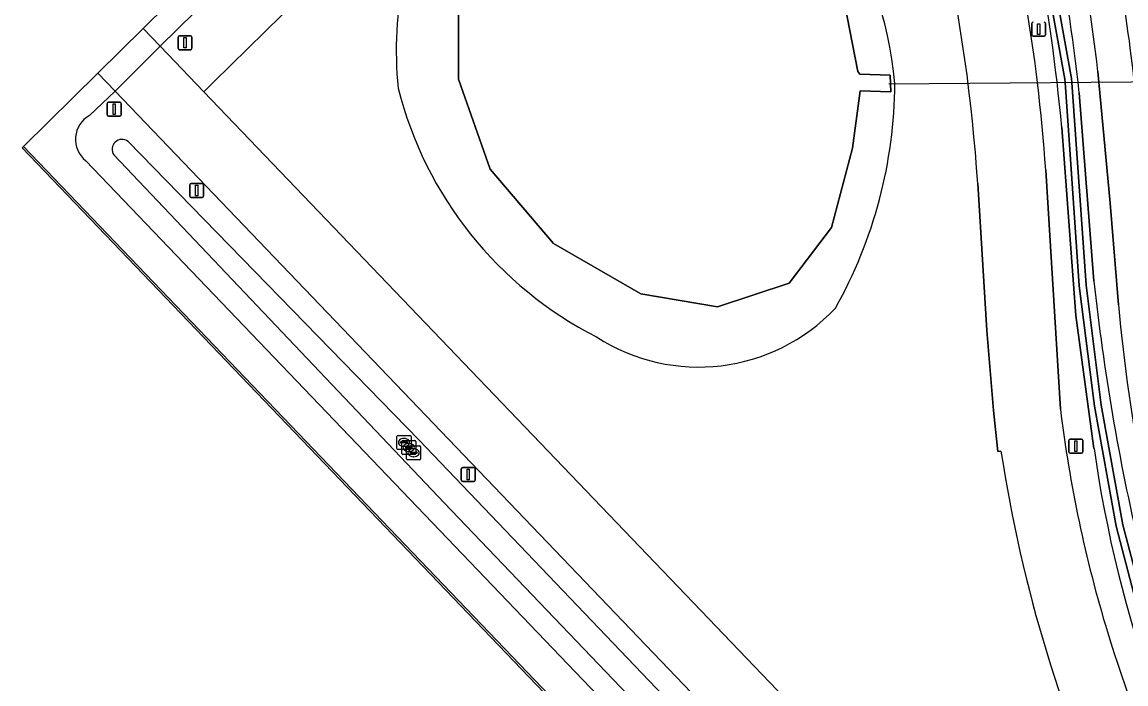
# Model space of a CAD drawing. Extents: x 155275 to 156265, y 382654 to 383635.
# Drawn here: x 155274.7 to 155353.3, y 383009 to 383056.1 of the extents above; entities that cross this region are included whole.
import ezdxf

# ---------------------------------------------------------------- set-up
doc = ezdxf.new("R2010")
doc.units = 0
for name, color, linetype in [('IMGEO_Berm_groen', 7, 'Continuous'), ('IMGEO_Duiker', 7, 'Continuous'), ('IMGEO_Fietspad_gesloten', 7, 'Continuous'), ('IMGEO_Groenvoorziening', 7, 'Continuous'), ('IMGEO_Kolk', 7, 'Continuous'), ('IMGEO_Lichtmast', 7, 'Continuous'), ('IMGEO_Meer_plas_ven_vijver', 7, 'Continuous'), ('IMGEO_Muur', 7, 'Continuous'), ('IMGEO_Oever', 7, 'Continuous'), ('IMGEO_Rijbaan_regionaal_gesloten', 7, 'Continuous'), ('IMGEO_Verkeersbordpaal', 7, 'Continuous'), ('IMGEO_Waterloop', 7, 'Continuous')]:
    doc.layers.add(name, color=color, linetype=linetype)

msp = doc.modelspace()

# ---------------------------------------------------------------- linework, layer by layer
at = {"layer": 'IMGEO_Berm_groen'}
for points in [[(155325.888, 383094.799), (155305.621, 383075.064), (155284.558, 383054.398), (155287.661, 383051.161), (155288.375, 383051.862), (155305.317, 383068.484), (155308.04, 383071.156), (155327.888, 383090.483)], [(155352.772, 383036.013), (155352.182, 383043.24), (155351.293, 383052.594)], [(155281.344, 383051.211), (155279.516, 383049.469)], [(155437.275, 382888.537), (155281.344, 383051.211)], [(155349.97, 383051.085), (155351.007, 383037.691)], [(155351.021, 383025.789), (155349.736, 383035.233), (155348.725, 383048.609)], [(155282.267, 383047.629), (155302.997, 383026.374), (155416.528, 382907.651), (155426.247, 382897.413), (155425.49, 382896.737)], [(155425.49, 382896.737), (155415.416, 382906.833), (155383.699, 382939.465), (155304.78, 383021.924), (155281.253, 383046.66)], [(155279.261, 383046.251), (155414.868, 382904.713), (155426.578, 382892.545), (155428.419, 382890.877)], [(155347.585, 383045.57), (155348.632, 383028.592)]]:
    msp.add_lwpolyline(points, dxfattribs=at)
msp.add_lwpolyline([(155382.277, 382935.001), (155382.376, 382935.096), (155274.819, 383047.261), (155274.727, 383047.171), (155319.956, 382999.999), (155350.418, 382968.229)], close=True, dxfattribs=at)
for centre, radius, start, end in [((155238.911, 383039.397), 111.672, 6.00772, 18.42792), ((155241.675, 383040.649), 110.267, 6.21903, 18.06055), ((155221.004, 383037.081), 128.241, 5.15737, 16.87989), ((155228.048, 383037.465), 119.811, 3.87882, 15.86789), ((155280.481, 383047.773), 1.951, 119.63512, 231.30337), ((155281.842, 383047.059), 0.711, 53.32504, 214.07499), ((155509.458, 383055.049), 159.399, 186.2516, 193.16595), ((155465.128, 383045.683), 112.772, 184.91891, 191.39094), ((155441.371, 383039.872), 93.422, 186.93506, 196.88088), ((155441.261, 383038.735), 91.163, 188.16384, 210.81245), ((155447.225, 383041.921), 99.619, 197.03082, 211.88066)]:
    msp.add_arc(centre, radius, start, end, dxfattribs=at)
at = {"layer": 'IMGEO_Duiker'}
msp.add_lwpolyline([(155336.41, 383051.72), (155359.45, 383051.91), (155359.42, 383050.139)], dxfattribs=at)
at = {"layer": 'IMGEO_Fietspad_gesloten'}
msp.add_lwpolyline([(155283.343, 383055.665), (155284.558, 383054.398), (155305.621, 383075.064), (155325.888, 383094.799), (155324.562, 383096.302)], close=True, dxfattribs=at)
for points in [[(155351.293, 383052.594), (155352.182, 383043.24), (155352.772, 383036.013)], [(155279.516, 383049.469), (155281.344, 383051.211), (155280.12, 383052.488), (155274.819, 383047.261), (155382.376, 382935.096), (155396.682, 382920.348), (155411.8, 382904.604), (155427.596, 382888.164), (155439.855, 382875.441), (155446.27, 382868.802), (155448.602, 382866.131), (155448.987, 382865.586), (155449.17, 382865.237), (155449.186, 382865.219)], [(155449.186, 382865.219), (155450.258, 382867.867), (155447.713, 382870.572), (155433.115, 382885.819), (155428.419, 382890.877), (155426.578, 382892.545), (155414.868, 382904.713), (155279.261, 383046.251)]]:
    msp.add_lwpolyline(points, dxfattribs=at)
for centre, radius, start, end in [((155241.675, 383040.649), 110.267, 6.21903, 18.06055), ((155234.852, 383038.897), 119.743, 6.09422, 14.25256), ((155280.481, 383047.773), 1.951, 119.63512, 231.30337), ((155465.128, 383045.683), 112.772, 184.91891, 191.39094)]:
    msp.add_arc(centre, radius, start, end, dxfattribs=at)
at = {"layer": 'IMGEO_Groenvoorziening'}
for points in [[(155328.614, 383091.19), (155327.888, 383090.483), (155308.04, 383071.156), (155305.317, 383068.484), (155288.375, 383051.862), (155287.661, 383051.161), (155442.782, 382889.374), (155447.09, 382884.981), (155450.038, 382881.825), (155452.242, 382883.926), (155441.293, 382895.656), (155436.926, 382900.682), (155433.165, 382905.476)], [(155344.402, 383025.585), (155344.181, 383025.581), (155343.878, 383028.484), (155343.396, 383034.181), (155342.743, 383044.642)]]:
    msp.add_lwpolyline(points, dxfattribs=at)
for centre, radius, start, end in [((155226.22, 383037.062), 116.769, 3.72198, 21.08816), ((155311.604, 383049.637), 25.33, 4.78683, 66.32091), ((155234.852, 383038.897), 119.743, 6.09422, 14.25256), ((155329.483, 383054.097), 28.124, 152.36306, 185.46449), ((155328.074, 383058.151), 27.426, 194.20835, 242.99593), ((155303.867, 383051.925), 32.98, 330.64212, 359.69802), ((155322.884, 383044.991), 13.412, 237.21262, 316.48756), ((155445.111, 383040.971), 101.878, 188.68612, 205.21382)]:
    msp.add_arc(centre, radius, start, end, dxfattribs=at)
at = {"layer": 'IMGEO_Kolk'}
for p, q in [((155301.41, 383025.792), (155301.41, 383026.644)), ((155301.485, 383026.718), (155302.337, 383026.718)), ((155302.411, 383026.644), (155302.411, 383025.792)), ((155301.669, 383026.212), (155301.669, 383026.224)), ((155302.107, 383026.175), (155301.709, 383026.175)), ((155301.712, 383026.261), (155302.11, 383026.261)), ((155301.755, 383025.427), (155301.755, 383026.279)), ((155301.83, 383026.353), (155302.682, 383026.353)), ((155301.921, 383025.938), (155301.896, 383025.938)), ((155301.898, 383026.498), (155301.923, 383026.498)), ((155302.014, 383025.847), (155302.014, 383025.859)), ((155302.057, 383025.896), (155302.455, 383025.896)), ((155302.094, 383025.056), (155302.094, 383025.908)), ((155302.153, 383026.224), (155302.153, 383026.212)), ((155302.169, 383025.982), (155303.021, 383025.982)), ((155302.243, 383026.133), (155302.268, 383026.133)), ((155302.498, 383025.859), (155302.498, 383025.847)), ((155302.756, 383026.279), (155302.756, 383025.427)), ((155303.095, 383025.908), (155303.095, 383025.056)), ((155302.337, 383025.718), (155301.485, 383025.718)), ((155302.682, 383025.353), (155301.83, 383025.353)), ((155302.452, 383025.81), (155302.054, 383025.81)), ((155302.266, 383025.573), (155302.241, 383025.573)), ((155302.353, 383025.476), (155302.353, 383025.488)), ((155302.791, 383025.439), (155302.393, 383025.439)), ((155302.396, 383025.525), (155302.794, 383025.525)), ((155302.605, 383025.202), (155302.58, 383025.202)), ((155302.582, 383025.762), (155302.607, 383025.762)), ((155302.837, 383025.488), (155302.837, 383025.476)), ((155303.021, 383024.982), (155302.169, 383024.982))]:
    msp.add_line(p, q, dxfattribs=at)
for points in [[(155301.41, 383025.792), (155301.41, 383026.644)], [(155301.485, 383026.718), (155302.337, 383026.718)], [(155302.411, 383026.644), (155302.411, 383025.792)], [(155301.755, 383025.427), (155301.755, 383026.279)], [(155301.83, 383026.353), (155302.682, 383026.353)], [(155302.094, 383025.056), (155302.094, 383025.908)], [(155302.169, 383025.982), (155303.021, 383025.982)], [(155302.756, 383026.279), (155302.756, 383025.427)], [(155303.095, 383025.908), (155303.095, 383025.056)], [(155302.337, 383025.718), (155301.485, 383025.718)], [(155302.682, 383025.353), (155301.83, 383025.353)], [(155303.021, 383024.982), (155302.169, 383024.982)]]:
    msp.add_lwpolyline(points, dxfattribs=at)
for centre, radius, start, end in [((155301.487, 383026.642), 0.0765, 91.55205, 178.44795), ((155301.487, 383026.642), 0.0765, 91.55205, 178.44795), ((155302.335, 383026.642), 0.0765, 1.55205, 88.44795), ((155302.335, 383026.642), 0.0765, 1.55205, 88.44795), ((155301.709, 383026.221), 0.0403, 85.87752, 175.75265), ((155301.706, 383026.211), 0.0366, 178.93798, 274.71019), ((155301.832, 383026.277), 0.0765, 91.55205, 178.44795), ((155301.832, 383026.277), 0.0765, 91.55205, 178.44795), ((155302.054, 383025.856), 0.0403, 85.87752, 175.75265), ((155302.051, 383025.846), 0.0366, 178.93798, 274.71019), ((155302.171, 383025.906), 0.0765, 91.55205, 178.44795), ((155302.171, 383025.906), 0.0765, 91.55205, 178.44795), ((155302.11, 383026.218), 0.043, 264.86636, 352.45326), ((155302.114, 383026.223), 0.0386, 1.73085, 96.63898), ((155302.455, 383025.853), 0.043, 264.86636, 352.45326), ((155302.459, 383025.858), 0.0386, 1.73085, 96.63898), ((155302.68, 383026.277), 0.0765, 1.55205, 88.44795), ((155302.68, 383026.277), 0.0765, 1.55205, 88.44795), ((155303.019, 383025.906), 0.0765, 1.55205, 88.44795), ((155303.019, 383025.906), 0.0765, 1.55205, 88.44795), ((155301.487, 383025.794), 0.0765, 181.55205, 268.44795), ((155301.487, 383025.794), 0.0765, 181.55205, 268.44795), ((155301.832, 383025.429), 0.0765, 181.55205, 268.44795), ((155301.832, 383025.429), 0.0765, 181.55205, 268.44795), ((155302.171, 383025.058), 0.0765, 181.55205, 268.44795), ((155302.171, 383025.058), 0.0765, 181.55205, 268.44795), ((155302.335, 383025.794), 0.0765, 271.55205, 358.44795), ((155302.335, 383025.794), 0.0765, 271.55205, 358.44795), ((155302.393, 383025.485), 0.0403, 85.87752, 175.75265), ((155302.39, 383025.475), 0.0366, 178.93798, 274.71019), ((155302.68, 383025.429), 0.0765, 271.55205, 358.44795), ((155302.68, 383025.429), 0.0765, 271.55205, 358.44795), ((155302.794, 383025.482), 0.043, 264.86636, 352.45326), ((155302.798, 383025.487), 0.0386, 1.73085, 96.63898), ((155303.019, 383025.058), 0.0765, 271.55205, 358.44795), ((155303.019, 383025.058), 0.0765, 271.55205, 358.44795)]:
    msp.add_arc(centre, radius, start, end, dxfattribs=at)
for centre, major_axis, ratio, start_param, end_param in [((155301.897, 383026.218), (-0.387, 0.002), 0.722429, 4.712389, 7.853982), ((155302.242, 383025.853), (-0.387, 0.002), 0.722429, 4.712389, 7.853982), ((155301.922, 383026.218), (-0.39, 0.002), 0.717154, 1.570796, 4.712389), ((155302.267, 383025.853), (-0.39, 0.002), 0.717154, 1.570796, 4.712389), ((155302.581, 383025.482), (-0.387, 0.002), 0.722429, 4.712389, 7.853982), ((155302.606, 383025.482), (-0.39, 0.002), 0.717154, 1.570796, 4.712389)]:
    msp.add_ellipse(centre, major_axis=major_axis, ratio=ratio, start_param=start_param, end_param=end_param, dxfattribs=at)
at = {"layer": 'IMGEO_Lichtmast'}
for p, q in [((155346.586, 383055.214), (155346.586, 383056.014)), ((155346.586, 383056.014), (155346.586, 383055.214)), ((155347.576, 383056.014), (155347.576, 383055.214)), ((155347.576, 383055.214), (155347.576, 383056.014)), ((155347.476, 383055.114), (155346.686, 383055.114)), ((155346.686, 383055.114), (155347.476, 383055.114)), ((155286.661, 383043.728), (155286.661, 383044.528)), ((155286.661, 383044.528), (155286.661, 383043.728)), ((155286.761, 383044.628), (155287.551, 383044.628)), ((155287.551, 383044.628), (155286.761, 383044.628)), ((155287.651, 383044.528), (155287.651, 383043.728)), ((155287.651, 383043.728), (155287.651, 383044.528)), ((155287.551, 383043.628), (155286.761, 383043.628)), ((155286.761, 383043.628), (155287.551, 383043.628)), ((155349.233, 383025.548), (155349.233, 383026.348)), ((155349.233, 383026.348), (155349.233, 383025.548)), ((155349.333, 383026.448), (155350.123, 383026.448)), ((155350.123, 383026.448), (155349.333, 383026.448)), ((155350.223, 383026.348), (155350.223, 383025.548)), ((155350.223, 383025.548), (155350.223, 383026.348)), ((155350.123, 383025.448), (155349.333, 383025.448)), ((155349.333, 383025.448), (155350.123, 383025.448)), ((155305.987, 383023.538), (155305.987, 383024.338)), ((155305.987, 383024.338), (155305.987, 383023.538)), ((155306.087, 383024.438), (155306.877, 383024.438)), ((155306.877, 383024.438), (155306.087, 383024.438)), ((155306.977, 383024.338), (155306.977, 383023.538)), ((155306.977, 383023.538), (155306.977, 383024.338)), ((155306.877, 383023.438), (155306.087, 383023.438)), ((155306.087, 383023.438), (155306.877, 383023.438))]:
    msp.add_line(p, q, dxfattribs=at)
for points in [[(155347.006, 383055.989), (155347.156, 383055.989), (155347.156, 383055.239), (155347.006, 383055.239), (155347.006, 383055.989)], [(155287.081, 383044.503), (155287.231, 383044.503), (155287.231, 383043.753), (155287.081, 383043.753), (155287.081, 383044.503)], [(155349.653, 383026.323), (155349.803, 383026.323), (155349.803, 383025.573), (155349.653, 383025.573), (155349.653, 383026.323)], [(155306.407, 383024.313), (155306.557, 383024.313), (155306.557, 383023.563), (155306.407, 383023.563), (155306.407, 383024.313)]]:
    msp.add_lwpolyline(points, dxfattribs=at)
for centre, start, end in [((155346.686, 383056.014), 90, 180), ((155346.686, 383056.014), 90, 180), ((155347.476, 383056.014), 0, 90), ((155347.476, 383056.014), 360, 90), ((155346.686, 383055.214), 180, 270), ((155346.686, 383055.214), 180, 270), ((155347.476, 383055.214), 270, 0), ((155347.476, 383055.214), 270, 0), ((155286.761, 383044.528), 90, 180), ((155286.761, 383044.528), 90, 180), ((155287.551, 383044.528), 0, 90), ((155287.551, 383044.528), 360, 90), ((155286.761, 383043.728), 180, 270), ((155286.761, 383043.728), 180, 270), ((155287.551, 383043.728), 270, 0), ((155287.551, 383043.728), 270, 0), ((155349.333, 383026.348), 90, 180), ((155349.333, 383026.348), 90, 180), ((155350.123, 383026.348), 0, 90), ((155350.123, 383026.348), 360, 90), ((155349.333, 383025.548), 180, 270), ((155349.333, 383025.548), 180, 270), ((155350.123, 383025.548), 270, 0), ((155350.123, 383025.548), 270, 0), ((155306.087, 383024.338), 90, 180), ((155306.087, 383024.338), 90, 180), ((155306.877, 383024.338), 0, 90), ((155306.877, 383024.338), 360, 90), ((155306.087, 383023.538), 180, 270), ((155306.087, 383023.538), 180, 270), ((155306.877, 383023.538), 270, 0), ((155306.877, 383023.538), 270, 0)]:
    msp.add_arc(centre, 0.1, start, end, dxfattribs=at)
at = {"layer": 'IMGEO_Meer_plas_ven_vijver'}
msp.add_lwpolyline([(155305.784, 383060.139), (155305.784, 383052.044), (155308.043, 383045.643), (155312.561, 383040.372), (155318.774, 383036.795), (155324.234, 383035.854), (155329.317, 383037.548), (155332.329, 383041.501), (155333.835, 383047.149), (155334.376, 383051.218), (155336.56, 383051.152), (155336.517, 383052.33), (155334.352, 383052.408), (155334.212, 383052.609), (155333.082, 383058.445), (155329.505, 383063.151), (155326.681, 383067.293), (155322.539, 383070.305), (155318.208, 383070.87), (155310.49, 383068.987), (155307.466, 383066.862), (155306.099, 383068.407), (155305.33, 383067.709), (155306.697, 383066.096)], close=True, dxfattribs=at)
at = {"layer": 'IMGEO_Muur'}
msp.add_lwpolyline([(155334.352, 383052.408), (155336.517, 383052.33), (155336.56, 383051.152), (155334.376, 383051.218)], dxfattribs=at)
at = {"layer": 'IMGEO_Oever'}
for points in [[(155354.981, 383011.188), (155352.608, 383020.25), (155351.064, 383028.791), (155349.977, 383037.362), (155349.248, 383047.748), (155348.962, 383051.824), (155348.946, 383052.052), (155347.034, 383062.679), (155344.887, 383071.486), (155342.21, 383079.944), (155338.568, 383088.374), (155334.244, 383095.747), (155332.856, 383098.305)], [(155333.232, 383098.57), (155334.666, 383095.985), (155339, 383088.593), (155342.664, 383080.113), (155345.353, 383071.617), (155347.507, 383062.78), (155349.427, 383052.112), (155349.447, 383051.828), (155349.731, 383047.782), (155350.459, 383037.41), (155351.542, 383028.864), (155353.08, 383020.354), (155355.441, 383011.342)], [(155351.007, 383037.691), (155349.97, 383051.085)], [(155348.725, 383048.609), (155349.736, 383035.233), (155351.021, 383025.789)]]:
    msp.add_lwpolyline(points, dxfattribs=at)
msp.add_lwpolyline([(155305.784, 383060.139), (155306.697, 383066.096), (155305.33, 383067.709), (155306.099, 383068.407), (155307.466, 383066.862), (155310.49, 383068.987), (155318.208, 383070.87), (155322.539, 383070.305), (155326.681, 383067.293), (155329.505, 383063.151), (155333.082, 383058.445), (155334.212, 383052.609), (155334.352, 383052.408), (155336.517, 383052.33), (155336.56, 383051.152), (155334.376, 383051.218), (155333.835, 383047.149), (155332.329, 383041.501), (155329.317, 383037.548), (155324.234, 383035.854), (155318.774, 383036.795), (155312.561, 383040.372), (155308.043, 383045.643), (155305.784, 383052.044)], close=True, dxfattribs=at)
for centre, radius, start, end in [((155238.911, 383039.397), 111.672, 6.00772, 18.42792), ((155221.004, 383037.081), 128.241, 5.15737, 16.87989), ((155311.604, 383049.637), 25.33, 4.78683, 66.32091), ((155329.483, 383054.097), 28.124, 152.36306, 185.46449), ((155328.074, 383058.151), 27.426, 194.20835, 242.99593), ((155303.867, 383051.925), 32.98, 330.64212, 359.69802), ((155509.458, 383055.049), 159.399, 186.2516, 193.16595), ((155322.884, 383044.991), 13.412, 237.21262, 316.48756), ((155441.261, 383038.735), 91.163, 188.16384, 210.81245)]:
    msp.add_arc(centre, radius, start, end, dxfattribs=at)
at = {"layer": 'IMGEO_Rijbaan_regionaal_gesloten'}
for points in [[(155280.12, 383052.488), (155281.344, 383051.211), (155284.558, 383054.398), (155283.343, 383055.665), (155280.12, 383052.488)], [(155287.661, 383051.161), (155284.558, 383054.398), (155281.344, 383051.211), (155437.275, 382888.537), (155443.924, 382881.684), (155450.367, 382874.978), (155452.668, 382872.378)], [(155455.495, 382876.107), (155453.147, 382878.496), (155450.038, 382881.825), (155447.09, 382884.981), (155442.782, 382889.374), (155287.661, 383051.161)], [(155348.632, 383028.592), (155347.585, 383045.57)], [(155342.743, 383044.642), (155343.396, 383034.181), (155343.878, 383028.484), (155344.181, 383025.581), (155344.402, 383025.585)]]:
    msp.add_lwpolyline(points, dxfattribs=at)
for centre, radius, start, end in [((155226.22, 383037.062), 116.769, 3.72198, 21.08816), ((155228.048, 383037.465), 119.811, 3.87882, 15.86789), ((155441.371, 383039.872), 93.422, 186.93506, 196.88088), ((155445.111, 383040.971), 101.878, 188.68612, 205.21382), ((155447.225, 383041.921), 99.619, 197.03082, 211.88066)]:
    msp.add_arc(centre, radius, start, end, dxfattribs=at)
at = {"layer": 'IMGEO_Verkeersbordpaal'}
for p, q in [((155285.826, 383054.247), (155285.826, 383055.047)), ((155285.826, 383055.047), (155285.826, 383054.247)), ((155285.926, 383055.147), (155286.716, 383055.147)), ((155286.716, 383055.147), (155285.926, 383055.147)), ((155286.816, 383055.047), (155286.816, 383054.247)), ((155286.816, 383054.247), (155286.816, 383055.047)), ((155286.716, 383054.147), (155285.926, 383054.147)), ((155285.926, 383054.147), (155286.716, 383054.147)), ((155280.785, 383049.518), (155280.785, 383050.318)), ((155280.785, 383050.318), (155280.785, 383049.518)), ((155280.885, 383050.418), (155281.675, 383050.418)), ((155281.675, 383050.418), (155280.885, 383050.418)), ((155281.775, 383050.318), (155281.775, 383049.518)), ((155281.775, 383049.518), (155281.775, 383050.318)), ((155281.675, 383049.418), (155280.885, 383049.418)), ((155280.885, 383049.418), (155281.675, 383049.418))]:
    msp.add_line(p, q, dxfattribs=at)
for points in [[(155286.246, 383055.022), (155286.396, 383055.022), (155286.396, 383054.272), (155286.246, 383054.272), (155286.246, 383055.022)], [(155281.205, 383050.293), (155281.355, 383050.293), (155281.355, 383049.543), (155281.205, 383049.543), (155281.205, 383050.293)]]:
    msp.add_lwpolyline(points, dxfattribs=at)
for centre, start, end in [((155285.926, 383055.047), 90, 180), ((155285.926, 383055.047), 90, 180), ((155286.716, 383055.047), 0, 90), ((155286.716, 383055.047), 360, 90), ((155285.926, 383054.247), 180, 270), ((155285.926, 383054.247), 180, 270), ((155286.716, 383054.247), 270, 0), ((155286.716, 383054.247), 270, 0), ((155280.885, 383050.318), 90, 180), ((155280.885, 383050.318), 90, 180), ((155281.675, 383050.318), 0, 90), ((155281.675, 383050.318), 360, 90), ((155280.885, 383049.518), 180, 270), ((155280.885, 383049.518), 180, 270), ((155281.675, 383049.518), 270, 0), ((155281.675, 383049.518), 270, 0)]:
    msp.add_arc(centre, 0.1, start, end, dxfattribs=at)
at = {"layer": 'IMGEO_Waterloop'}
for points in [[(155332.856, 383098.305), (155334.244, 383095.747), (155338.568, 383088.374), (155342.21, 383079.944), (155344.887, 383071.486), (155347.034, 383062.679), (155348.946, 383052.052), (155348.962, 383051.824), (155349.248, 383047.748), (155349.977, 383037.362), (155351.064, 383028.791), (155352.608, 383020.25), (155354.981, 383011.188)], [(155355.441, 383011.342), (155353.08, 383020.354), (155351.542, 383028.864), (155350.459, 383037.41), (155349.731, 383047.782), (155349.447, 383051.828), (155349.427, 383052.112), (155347.507, 383062.78), (155345.353, 383071.617), (155342.664, 383080.113), (155339, 383088.593), (155334.666, 383095.985), (155333.232, 383098.57)], [(155281.253, 383046.66), (155304.78, 383021.924), (155383.699, 382939.465), (155415.416, 382906.833), (155425.49, 382896.737), (155426.247, 382897.413), (155416.528, 382907.651), (155302.997, 383026.374), (155282.267, 383047.629)]]:
    msp.add_lwpolyline(points, dxfattribs=at)
msp.add_arc((155281.842, 383047.059), 0.711, 53.32504, 214.07499, dxfattribs=at)

doc.saveas('drawing.dxf')
